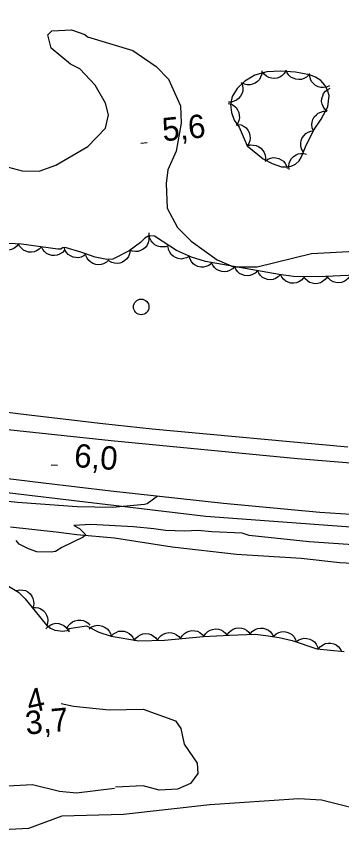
# Model space of a CAD drawing. Extents: x 336540 to 340074, y 5572036 to 5573747.
# Drawn here: x 337049.6 to 337091.5, y 5572514.1 to 5572619.6 of the extents above; entities that cross this region are included whole.
import ezdxf

# ---------------------------------------------------------------- set-up
doc = ezdxf.new("R2010")
doc.units = 0
for name, color, linetype in [('Niveau 1', 7, 'Continuous'), ('Niveau 2', 7, 'Continuous'), ('Niveau 21', 7, 'Continuous'), ('Niveau 22', 7, 'Continuous'), ('Niveau 3', 7, 'Continuous'), ('Niveau 36', 7, 'Continuous'), ('Niveau 44', 7, 'Continuous')]:
    doc.layers.add(name, color=color, linetype=linetype)

msp = doc.modelspace()

# ---------------------------------------------------------------- linework, layer by layer
at = {"layer": 'Niveau 1'}
for points in [[(337047.09, 5572600.55), (337050.34, 5572599.69), (337052.55, 5572599.64), (337054.69, 5572600.42), (337058.8, 5572602.84), (337061.06, 5572605.16), (337061.48, 5572606.88), (337061.06, 5572608.38), (337059.76, 5572610.69), (337057.79, 5572612.8), (337056.58, 5572613.42), (337054.1, 5572615.48), (337053.67, 5572617.17), (337054.15, 5572617.69), (337056.68, 5572617.82), (337058.4, 5572617.23), (337058.75, 5572616.91), (337064.6, 5572615.18), (337067.59, 5572613.12), (337069.18, 5572611.5), (337070.72, 5572608.04), (337070.83, 5572605.83), (337070.18, 5572602.24), (337069.12, 5572599.81), (337068.87, 5572598.08), (337069.03, 5572594.88), (337070.34, 5572592.42), (337072.12, 5572590.64), (337075.47, 5572588.26), (337077.54, 5572587.34), (337080.59, 5572587.34), (337087.6, 5572589.07), (337093.18, 5572589.35)], [(337104.22, 5572550.84), (337087.28, 5572551.97), (337079.55, 5572552.78), (337078.65, 5572553.09), (337074.76, 5572553.25), (337072.99, 5572553.42), (337071.3, 5572553.36), (337068.82, 5572553.43), (337067.29, 5572553.66), (337064.68, 5572553.9), (337059.2, 5572554.22), (337056.99, 5572554.08), (337057.71, 5572553.69), (337058.54, 5572552.89), (337058.21, 5572552.6), (337055.44, 5572551.24), (337054.65, 5572550.72), (337054.08, 5572550.64), (337052.23, 5572550.69), (337051.17, 5572551.06), (337049.97, 5572551.7), (337049.58, 5572552.13)], [(337095.72, 5572517.05), (337088.86, 5572518.75), (337085.98, 5572518.92), (337074.51, 5572518.16), (337063.41, 5572516.91), (337055.46, 5572516.69), (337051.15, 5572515.1), (337046.25, 5572514.85), (337040.48, 5572515.24), (337031.42, 5572517.15), (337028.72, 5572517.02), (337023.86, 5572515.91), (337018.2, 5572514.09), (337014.83, 5572514.07), (337008.34, 5572515.12), (337006.66, 5572515.03), (337002.55, 5572515.83), (336998.48, 5572515.78), (336994.9, 5572516.45), (336990.44, 5572517.75), (336982.88, 5572520.42), (336979.29, 5572520.74)]]:
    msp.add_lwpolyline(points, dxfattribs=at)
at = {"layer": 'Niveau 2'}
for points in [[(337067.72, 5572557.83), (337066.43, 5572556.88), (337066.09, 5572556.8), (337061.97, 5572556.39), (337057.42, 5572556.46), (337049.74, 5572557.02), (337046.89, 5572557.35), (337042.14, 5572558.1), (337034.14, 5572558.8), (337031.1, 5572558.98), (337028.43, 5572559.26), (337014.91, 5572561.1), (337003.42, 5572563.11), (336997.25, 5572563.89), (336986.75, 5572565.77), (336984.08, 5572566.5), (336981.03, 5572567.18), (336977.9, 5572567.75)], [(337055.39, 5572531.18), (337056.94, 5572530.84), (337061.54, 5572530.39), (337065.93, 5572530.45), (337070.07, 5572528.96), (337070.78, 5572527.98), (337071.22, 5572525.97), (337072.87, 5572523.52), (337072.95, 5572522.17), (337072.01, 5572520.91), (337070.34, 5572520.16), (337067.98, 5572520.05), (337065.92, 5572520.61), (337062.38, 5572520.42)], [(337062.22, 5572520.26), (337057.35, 5572519.65), (337055.14, 5572519.89), (337051.7, 5572520.74), (337047.67, 5572520.53), (337046.63, 5572520.82), (337040.9, 5572520.35), (337038.02, 5572520.54), (337033.28, 5572520.3), (337027.66, 5572521.19), (337025.07, 5572522.25), (337024.17, 5572523.22), (337024.27, 5572524.23), (337025.58, 5572525.34), (337027.41, 5572525.92), (337029.21, 5572527.2), (337033.17, 5572528.94), (337034.53, 5572529.18)]]:
    msp.add_lwpolyline(points, dxfattribs=at)
at = {"layer": 'Niveau 21'}
for points in [[(337100.64, 5572555), (337088.68, 5572555.77), (337076.26, 5572556.91), (337061.77, 5572558.48), (337053.08, 5572559.51), (337036.48, 5572561.54), (337019.9, 5572563.72), (337003.65, 5572566.07), (336997.26, 5572566.87), (336981.42, 5572569.24), (336960.45, 5572572.91), (336934.7, 5572577.9), (336922.06, 5572580.9), (336896.11, 5572586.22), (336883.84, 5572588.4), (336824.78, 5572600.58), (336808.76, 5572603.44), (336772.56, 5572611.03), (336750.71, 5572615.17), (336667.09, 5572632.55), (336658.39, 5572633.88), (336648.84, 5572635.99), (336623.94, 5572640.52), (336607.07, 5572643.16)], [(337095.79, 5572561.86), (337085.79, 5572562.64), (337061.8, 5572564.95), (337045.61, 5572566.7), (337035.77, 5572567.94), (337006.72, 5572571.94), (336977.04, 5572576.7), (336945.1, 5572582.45), (336884.31, 5572594.33), (336807.63, 5572610.39)], [(336854.11, 5572603.04), (336864.11, 5572601.24), (336873.61, 5572598.85), (336882.78, 5572596.77), (336912.98, 5572591.14), (336921.22, 5572589.38), (336948.66, 5572583.79), (336954.19, 5572582.77), (336971.74, 5572579.97), (336983.82, 5572578.15), (337013.25, 5572573.26), (337050.14, 5572568.44), (337060.73, 5572567.18), (337067.1, 5572566.52), (337092.27, 5572564.2)], [(336862, 5572590.65), (336871.76, 5572588.24), (336879.75, 5572586.54), (336884.48, 5572585.66), (336895.01, 5572583.94), (336909.33, 5572581.03), (336936.73, 5572575.18), (336946.66, 5572573.14), (336957.31, 5572571.04), (336966.26, 5572569.58), (336974.67, 5572567.84), (336980.22, 5572567.35), (336984.21, 5572566.84), (336990.44, 5572565.82), (336999.21, 5572564.62), (337006.58, 5572563.3), (337073.99, 5572555.28), (337110.67, 5572552.6)]]:
    msp.add_lwpolyline(points, dxfattribs=at)
at = {"layer": 'Niveau 22'}
msp.add_lwpolyline([(337048.84, 5572553.9), (337054.72, 5572553.27), (337057.37, 5572552.91), (337062.25, 5572552.5), (337069.65, 5572551.33), (337077.95, 5572550.4), (337086.25, 5572549.86), (337091.23, 5572549.31), (337097.02, 5572549.02)], dxfattribs=at)
at = {"layer": 'Niveau 3'}
for p, q in [((337065.64, 5572603.24), (337066.44, 5572603.32)), ((337054.09, 5572561.88), (337054.89, 5572561.82))]:
    msp.add_line(p, q, dxfattribs=at)
at = {"layer": 'Niveau 36'}
msp.add_circle((337065.67, 5572582.19), 1, dxfattribs=at)
at = {"layer": 'Niveau 44'}
for points in [[(337079.33, 5572602.9), (337081.36, 5572601.22), (337082.51, 5572600.63), (337083.75, 5572600.22), (337084.38, 5572600.21), (337084.98, 5572600.31), (337085.53, 5572600.57), (337085.99, 5572600.98), (337086.32, 5572601.49), (337086.83, 5572602.77), (337087.86, 5572604.86), (337088.85, 5572606.36), (337089.68, 5572607.91), (337089.88, 5572609.4), (337089.66, 5572610.08), (337089.31, 5572610.72), (337088.81, 5572611.3), (337088.12, 5572611.73), (337087.33, 5572612.03), (337085.52, 5572612.4), (337083.66, 5572612.52), (337081.86, 5572612.42), (337080.28, 5572611.98), (337079.01, 5572611.22), (337078.04, 5572610.29), (337077.39, 5572609.27), (337077.17, 5572608.24), (337077.28, 5572607.21), (337077.64, 5572606.2), (337078.3, 5572605.29), (337079.33, 5572602.9)], [(337081.22, 5572612.54), (337081.19, 5572612.12), (337081.05, 5572611.74), (337080.9, 5572611.45), (337080.66, 5572611.2), (337080.36, 5572610.98), (337080, 5572610.84), (337079.68, 5572610.76), (337079.33, 5572610.77), (337078.97, 5572610.85), (337078.64, 5572611)], [(337084.31, 5572612.56), (337084.09, 5572612.2), (337083.79, 5572611.92), (337083.52, 5572611.74), (337083.19, 5572611.63), (337082.82, 5572611.58), (337082.44, 5572611.62), (337082.12, 5572611.69), (337081.82, 5572611.87), (337081.53, 5572612.1), (337081.31, 5572612.39)], [(337087.27, 5572612.04), (337086.97, 5572611.75), (337086.61, 5572611.56), (337086.3, 5572611.45), (337085.95, 5572611.43), (337085.58, 5572611.47), (337085.22, 5572611.61), (337084.93, 5572611.76), (337084.68, 5572612.01), (337084.47, 5572612.31), (337084.33, 5572612.64)], [(337089.9, 5572610.62), (337089.52, 5572610.45), (337089.11, 5572610.4), (337088.78, 5572610.41), (337088.45, 5572610.51), (337088.12, 5572610.68), (337087.83, 5572610.93), (337087.61, 5572611.17), (337087.46, 5572611.49), (337087.36, 5572611.85), (337087.35, 5572612.21)], [(337078.53, 5572611.06), (337078.7, 5572610.68), (337078.74, 5572610.28), (337078.74, 5572609.95), (337078.63, 5572609.61), (337078.46, 5572609.28), (337078.2, 5572609), (337077.96, 5572608.78), (337077.64, 5572608.64), (337077.28, 5572608.54), (337076.92, 5572608.53)], [(337089.6, 5572607.35), (337089.29, 5572607.63), (337089.08, 5572607.97), (337088.95, 5572608.28), (337088.9, 5572608.62), (337088.92, 5572608.99), (337089.04, 5572609.36), (337089.16, 5572609.66), (337089.4, 5572609.92), (337089.68, 5572610.16), (337090, 5572610.32)], [(337076.87, 5572608.35), (337077.28, 5572608.25), (337077.62, 5572608.04), (337077.88, 5572607.83), (337078.08, 5572607.54), (337078.23, 5572607.2), (337078.3, 5572606.83), (337078.32, 5572606.5), (337078.24, 5572606.16), (337078.09, 5572605.82), (337077.88, 5572605.53)], [(337087.85, 5572604.85), (337087.69, 5572605.24), (337087.65, 5572605.64), (337087.67, 5572605.97), (337087.78, 5572606.3), (337087.95, 5572606.63), (337088.22, 5572606.91), (337088.46, 5572607.12), (337088.79, 5572607.26), (337089.15, 5572607.35), (337089.51, 5572607.35)], [(337078.14, 5572605.67), (337078.55, 5572605.59), (337078.91, 5572605.4), (337079.18, 5572605.21), (337079.39, 5572604.93), (337079.57, 5572604.61), (337079.66, 5572604.24), (337079.7, 5572603.91), (337079.64, 5572603.57), (337079.52, 5572603.22), (337079.32, 5572602.91)], [(337086.53, 5572602.16), (337086.32, 5572602.52), (337086.23, 5572602.92), (337086.2, 5572603.25), (337086.27, 5572603.59), (337086.41, 5572603.94), (337086.63, 5572604.25), (337086.85, 5572604.49), (337087.15, 5572604.67), (337087.5, 5572604.8), (337087.85, 5572604.85)], [(337079.33, 5572602.9), (337079.73, 5572603.02), (337080.14, 5572603.01), (337080.46, 5572602.97), (337080.78, 5572602.82), (337081.09, 5572602.61), (337081.34, 5572602.32), (337081.52, 5572602.05), (337081.63, 5572601.71), (337081.68, 5572601.35), (337081.64, 5572600.99)], [(337081.63, 5572600.92), (337081.96, 5572601.18), (337082.34, 5572601.32), (337082.66, 5572601.39), (337083.01, 5572601.37), (337083.37, 5572601.29), (337083.71, 5572601.11), (337083.98, 5572600.93), (337084.2, 5572600.65), (337084.38, 5572600.33), (337084.48, 5572599.98)], [(337084.72, 5572599.85), (337084.67, 5572600.27), (337084.73, 5572600.67), (337084.83, 5572600.98), (337085.02, 5572601.28), (337085.28, 5572601.54), (337085.6, 5572601.75), (337085.89, 5572601.89), (337086.24, 5572601.94), (337086.61, 5572601.94), (337086.96, 5572601.85)], [(337069.22, 5572590.11), (337068.83, 5572589.94), (337068.43, 5572589.9), (337068.1, 5572589.91), (337067.76, 5572590.02), (337067.44, 5572590.19), (337067.15, 5572590.45), (337066.94, 5572590.69), (337066.8, 5572591.02), (337066.71, 5572591.37), (337066.7, 5572591.73)], [(337093.25, 5572586.28), (337088.45, 5572586.07), (337085.27, 5572586.12), (337083.45, 5572586.37), (337073.94, 5572588.02), (337072.15, 5572588.6), (337070.23, 5572589.45), (337067.37, 5572591.3), (337066.65, 5572591.34), (337066.12, 5572591.02), (337065.58, 5572590.46), (337064.14, 5572589.41), (337062.03, 5572588.32), (337061.24, 5572588.28), (337059.73, 5572588.58), (337057.92, 5572589.24), (337055.9, 5572589.82), (337055.56, 5572589.81), (337055.33, 5572589.61), (337054.96, 5572589.61), (337050.26, 5572590.28), (337047.8, 5572590.38)], [(337066.64, 5572591.24), (337066.66, 5572590.82), (337066.55, 5572590.43), (337066.43, 5572590.12), (337066.21, 5572589.85), (337065.93, 5572589.61), (337065.59, 5572589.43), (337065.28, 5572589.32), (337064.93, 5572589.3), (337064.56, 5572589.35), (337064.22, 5572589.47)], [(337049.86, 5572590.3), (337049.61, 5572589.96), (337049.28, 5572589.72), (337048.99, 5572589.56), (337048.65, 5572589.48), (337048.28, 5572589.46), (337047.91, 5572589.54), (337047.6, 5572589.64), (337047.31, 5572589.85), (337047.05, 5572590.11), (337046.86, 5572590.42)], [(337052.83, 5572589.91), (337052.55, 5572589.6), (337052.2, 5572589.4), (337051.9, 5572589.26), (337051.55, 5572589.22), (337051.18, 5572589.24), (337050.81, 5572589.36), (337050.52, 5572589.49), (337050.25, 5572589.73), (337050.02, 5572590.01), (337049.86, 5572590.34)], [(337055.8, 5572589.49), (337055.52, 5572589.18), (337055.17, 5572588.97), (337054.87, 5572588.84), (337054.52, 5572588.8), (337054.15, 5572588.82), (337053.78, 5572588.94), (337053.49, 5572589.07), (337053.22, 5572589.3), (337052.99, 5572589.59), (337052.83, 5572589.91)], [(337058.62, 5572589.04), (337058.3, 5572588.77), (337057.93, 5572588.61), (337057.61, 5572588.52), (337057.26, 5572588.53), (337056.9, 5572588.6), (337056.55, 5572588.77), (337056.27, 5572588.94), (337056.04, 5572589.21), (337055.85, 5572589.52), (337055.74, 5572589.87)], [(337071.87, 5572588.72), (337071.52, 5572588.5), (337071.12, 5572588.4), (337070.8, 5572588.35), (337070.45, 5572588.41), (337070.1, 5572588.53), (337069.78, 5572588.74), (337069.53, 5572588.95), (337069.34, 5572589.24), (337069.19, 5572589.58), (337069.13, 5572589.94)], [(337061.5, 5572588.23), (337061.2, 5572587.93), (337060.84, 5572587.74), (337060.53, 5572587.63), (337060.18, 5572587.61), (337059.82, 5572587.65), (337059.46, 5572587.79), (337059.17, 5572587.93), (337058.92, 5572588.18), (337058.7, 5572588.48), (337058.56, 5572588.81)], [(337064.23, 5572589.46), (337064.18, 5572589.04), (337064.02, 5572588.67), (337063.84, 5572588.39), (337063.58, 5572588.15), (337063.27, 5572587.95), (337062.91, 5572587.84), (337062.59, 5572587.77), (337062.24, 5572587.81), (337061.88, 5572587.91), (337061.56, 5572588.08)], [(337074.71, 5572587.77), (337074.38, 5572587.51), (337074, 5572587.37), (337073.68, 5572587.29), (337073.33, 5572587.31), (337072.97, 5572587.39), (337072.63, 5572587.57), (337072.36, 5572587.75), (337072.14, 5572588.03), (337071.96, 5572588.35), (337071.86, 5572588.69)], [(337077.7, 5572587.37), (337077.41, 5572587.07), (337077.05, 5572586.87), (337076.74, 5572586.75), (337076.39, 5572586.72), (337076.03, 5572586.75), (337075.66, 5572586.88), (337075.37, 5572587.02), (337075.11, 5572587.26), (337074.89, 5572587.55), (337074.74, 5572587.88)], [(337080.65, 5572586.86), (337080.36, 5572586.55), (337080.01, 5572586.36), (337079.7, 5572586.24), (337079.35, 5572586.2), (337078.98, 5572586.24), (337078.62, 5572586.36), (337078.33, 5572586.5), (337078.07, 5572586.75), (337077.84, 5572587.04), (337077.7, 5572587.37)], [(337083.61, 5572586.34), (337083.32, 5572586.04), (337082.96, 5572585.84), (337082.66, 5572585.72), (337082.31, 5572585.69), (337081.94, 5572585.72), (337081.58, 5572585.85), (337081.28, 5572585.99), (337081.02, 5572586.23), (337080.8, 5572586.53), (337080.65, 5572586.86)], [(337086.58, 5572585.94), (337086.3, 5572585.63), (337085.95, 5572585.42), (337085.65, 5572585.29), (337085.3, 5572585.24), (337084.93, 5572585.26), (337084.57, 5572585.38), (337084.27, 5572585.51), (337084, 5572585.74), (337083.77, 5572586.03), (337083.61, 5572586.35)], [(337089.59, 5572586.05), (337089.35, 5572585.71), (337089.03, 5572585.46), (337088.75, 5572585.29), (337088.41, 5572585.21), (337088.04, 5572585.18), (337087.66, 5572585.25), (337087.35, 5572585.34), (337087.06, 5572585.54), (337086.79, 5572585.8), (337086.59, 5572586.1)], [(337092.59, 5572586.25), (337092.37, 5572585.9), (337092.07, 5572585.63), (337091.79, 5572585.44), (337091.46, 5572585.34), (337091.09, 5572585.29), (337090.71, 5572585.34), (337090.39, 5572585.41), (337090.09, 5572585.59), (337089.81, 5572585.83), (337089.59, 5572586.12)], [(337048.16, 5572546.52), (337049.87, 5572545.5), (337050.75, 5572544.63), (337053.46, 5572541.26), (337053.99, 5572540.89), (337054.56, 5572540.64), (337055.59, 5572540.5), (337056.4, 5572540.63), (337056.34, 5572540.82), (337058.64, 5572541.18), (337060.2, 5572540.38), (337061.79, 5572539.84), (337065.35, 5572539.26), (337068.66, 5572539.35), (337073.69, 5572539.8), (337077.03, 5572539.97), (337080.36, 5572540.1), (337081.71, 5572539.92), (337083.45, 5572539.68), (337085.09, 5572539.3), (337088.28, 5572538.21), (337091.78, 5572537.89)], [(337049.63, 5572545.74), (337050.04, 5572545.82), (337050.45, 5572545.78), (337050.77, 5572545.7), (337051.07, 5572545.53), (337051.36, 5572545.29), (337051.58, 5572544.98), (337051.74, 5572544.7), (337051.81, 5572544.35), (337051.83, 5572543.98), (337051.76, 5572543.63)], [(337051.64, 5572543.52), (337052.06, 5572543.55), (337052.46, 5572543.47), (337052.77, 5572543.36), (337053.05, 5572543.15), (337053.31, 5572542.88), (337053.49, 5572542.55), (337053.62, 5572542.25), (337053.66, 5572541.89), (337053.63, 5572541.52), (337053.52, 5572541.18)], [(337053.4, 5572540.8), (337053.68, 5572541.11), (337054.03, 5572541.32), (337054.33, 5572541.45), (337054.68, 5572541.5), (337055.05, 5572541.48), (337055.42, 5572541.36), (337055.72, 5572541.23), (337055.98, 5572541), (337056.22, 5572540.72), (337056.38, 5572540.39)], [(337056.12, 5572540.79), (337056.29, 5572541.16), (337056.57, 5572541.46), (337056.82, 5572541.68), (337057.14, 5572541.82), (337057.5, 5572541.91), (337057.88, 5572541.9), (337058.21, 5572541.87), (337058.53, 5572541.72), (337058.83, 5572541.51), (337059.08, 5572541.25)], [(337058.96, 5572540.8), (337059.29, 5572541.05), (337059.68, 5572541.19), (337060, 5572541.27), (337060.35, 5572541.24), (337060.71, 5572541.15), (337061.05, 5572540.97), (337061.31, 5572540.79), (337061.53, 5572540.51), (337061.71, 5572540.18), (337061.8, 5572539.84)], [(337061.8, 5572539.84), (337062.09, 5572540.14), (337062.44, 5572540.34), (337062.75, 5572540.47), (337063.1, 5572540.5), (337063.47, 5572540.47), (337063.83, 5572540.35), (337064.13, 5572540.21), (337064.38, 5572539.97), (337064.61, 5572539.68), (337064.76, 5572539.36)], [(337064.76, 5572539.24), (337064.98, 5572539.6), (337065.29, 5572539.86), (337065.57, 5572540.04), (337065.9, 5572540.14), (337066.27, 5572540.18), (337066.65, 5572540.13), (337066.97, 5572540.05), (337067.27, 5572539.86), (337067.55, 5572539.62), (337067.76, 5572539.33)], [(337067.76, 5572539.27), (337067.96, 5572539.63), (337068.25, 5572539.92), (337068.52, 5572540.11), (337068.85, 5572540.23), (337069.21, 5572540.3), (337069.6, 5572540.27), (337069.92, 5572540.21), (337070.23, 5572540.04), (337070.52, 5572539.82), (337070.75, 5572539.54)], [(337070.75, 5572539.54), (337070.95, 5572539.9), (337071.24, 5572540.19), (337071.51, 5572540.38), (337071.84, 5572540.5), (337072.2, 5572540.57), (337072.58, 5572540.54), (337072.9, 5572540.48), (337073.21, 5572540.31), (337073.51, 5572540.08), (337073.74, 5572539.8)], [(337073.74, 5572539.8), (337073.95, 5572540.16), (337074.25, 5572540.43), (337074.53, 5572540.62), (337074.86, 5572540.72), (337075.23, 5572540.78), (337075.61, 5572540.73), (337075.93, 5572540.66), (337076.23, 5572540.48), (337076.51, 5572540.24), (337076.73, 5572539.95)], [(337076.73, 5572539.96), (337076.95, 5572540.31), (337077.26, 5572540.58), (337077.53, 5572540.76), (337077.87, 5572540.87), (337078.24, 5572540.91), (337078.62, 5572540.86), (337078.93, 5572540.79), (337079.23, 5572540.61), (337079.52, 5572540.37), (337079.73, 5572540.08)], [(337079.73, 5572540.18), (337080.01, 5572540.5), (337080.36, 5572540.71), (337080.66, 5572540.84), (337081.01, 5572540.89), (337081.38, 5572540.87), (337081.75, 5572540.75), (337082.04, 5572540.63), (337082.31, 5572540.39), (337082.55, 5572540.11), (337082.71, 5572539.79)], [(337082.72, 5572539.85), (337083.03, 5572540.13), (337083.39, 5572540.31), (337083.7, 5572540.42), (337084.06, 5572540.43), (337084.42, 5572540.37), (337084.78, 5572540.23), (337085.06, 5572540.07), (337085.3, 5572539.81), (337085.51, 5572539.51), (337085.64, 5572539.17)], [(337085.63, 5572539.12), (337085.96, 5572539.37), (337086.34, 5572539.51), (337086.66, 5572539.58), (337087.01, 5572539.56), (337087.37, 5572539.47), (337087.71, 5572539.28), (337087.98, 5572539.1), (337088.19, 5572538.82), (337088.37, 5572538.49), (337088.46, 5572538.15)], [(337088.47, 5572538.19), (337088.74, 5572538.52), (337089.08, 5572538.74), (337089.37, 5572538.89), (337089.72, 5572538.95), (337090.09, 5572538.94), (337090.46, 5572538.85), (337090.77, 5572538.73), (337091.04, 5572538.51), (337091.29, 5572538.23), (337091.46, 5572537.92)]]:
    msp.add_lwpolyline(points, dxfattribs=at)

# ---------------------------------------------------------------- texts
at = {"layer": 'Niveau 2'}
msp.add_text('4', height=3, rotation=12.6651, dxfattribs=at).set_placement((337051.29, 5572529.92))
at = {"layer": 'Niveau 3'}
for s, rotation, p in [('5,6    ', 5.5424, (337068.51, 5572603.48)), ('6,0    ', 355.5283, (337056.96, 5572561.62)), ('3,7    ', 5.5424, (337050.88, 5572527.17))]:
    msp.add_text(s, height=3, rotation=rotation, dxfattribs=at).set_placement(p)

doc.saveas('drawing.dxf')
